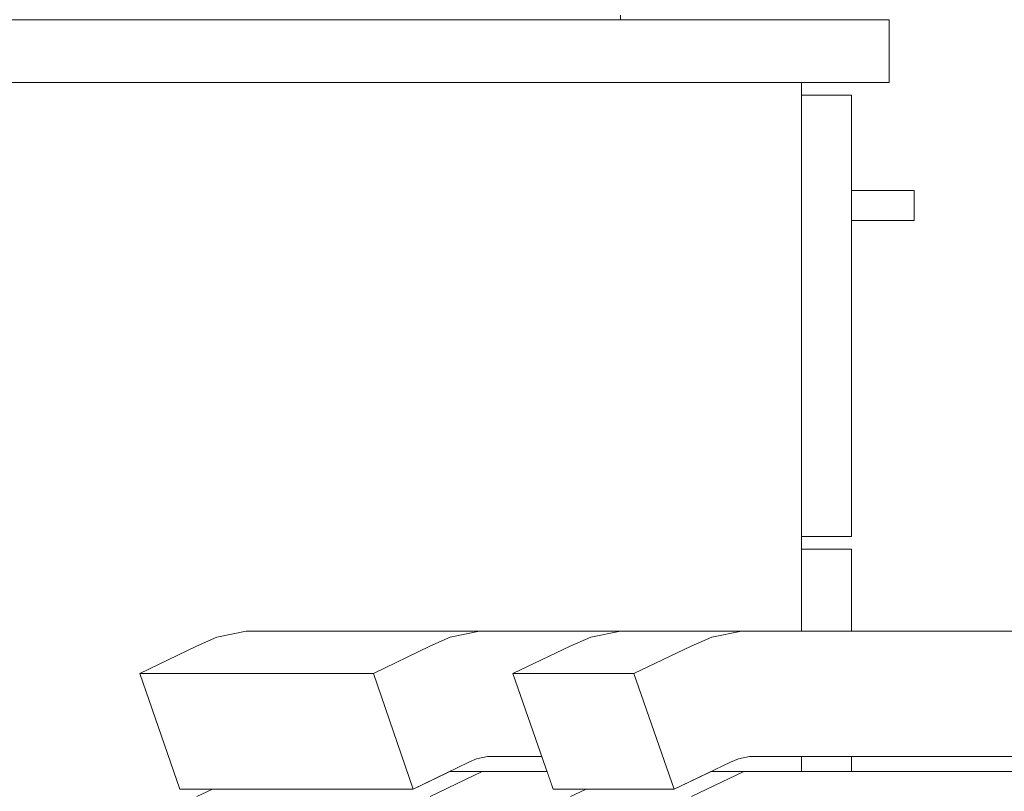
# Model space of a CAD drawing. Header units: millimetres. Extents: x -30280 to 309309, y -17460 to 4378.
# Tile 392 of 656: x 126005 to 126398, y -10994 to -10686. Entities that reach past the tile are written whole.
import ezdxf

# ---------------------------------------------------------------- set-up
doc = ezdxf.new("R2010")
doc.units = ezdxf.units.MM
doc.header["$MEASUREMENT"] = 0
doc.linetypes.add('Wipeout_Contour', pattern=[1000, 0, -1000])
doc.layers.add('P1_PLANTA PRIMERA_3_12_FAÇ_Façana', color=7, linetype='Continuous')
doc.layers.add('P1_PLANTA PRIMERA_3_Nuevo_09_EI_Mobiliari general', color=7, linetype='Continuous')
doc.layers.add('P1_PLANTA PRIMERA_3_12_FAÇ_Façana_Pluma_Nº__47', color=7, linetype='Continuous', lineweight=20)
doc.layers.add('P1_PLANTA PRIMERA_3_Nuevo_09_EI_Mobiliari general_Pluma_Nº__1', color=7, linetype='Continuous', lineweight=5)

msp = doc.modelspace()

# ---------------------------------------------------------------- wipeouts: each hides what was drawn before it
at = {"color": 254, "linetype": 'Wipeout_Contour', "lineweight": 0, "ltscale": 9782597.178973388}
msp.add_wipeout([(126245.22, -10684.06), (126245.21, -10686.05), (126352.39, -10686.05), (126352.39, -10711.05), (126317.39, -10711.05), (126317.39, -10716.05), (126337.39, -10716.05), (126337.39, -10754.11), (126362.39, -10754.11), (126362.39, -10766.11), (126337.39, -10766.11), (126337.39, -10892.3), (126317.39, -10892.3), (126317.39, -10897.3), (126337.39, -10897.3), (126337.39, -10930.05), (126458.25, -10930.05), (126443.26, -10927.43), (126441.5, -10792.36), (126470.19, -10585.44), (126499.56, -10486.48), (126592.72, -10486.48), (126634.25, -10493.75), (126631.67, -10502.58), (126637.79, -10502.58), (126646.26, -10503.46), (126614.84, -10619.5), (126585.26, -10860.62), (126586.62, -10930.05), (126612.85, -10930.05), (126597.65, -10927.43), (126595.87, -10792.36), (126624.97, -10585.44), (126654.75, -10486.48), (126702.96, -10486.48), (126745.08, -10493.75), (126742.46, -10502.58), (126748.67, -10502.58), (126757.26, -10503.46), (126725.39, -10619.5), (126695.39, -10860.62), (126697.41, -10962.05), (126696.75, -10966.44), (126694.69, -10973.02), (126691.68, -10979.08), (126687.81, -10984.44), (126683.2, -10988.94), (126677.98, -10992.44), (126672.32, -10994.84), (126666.39, -10996.05), (126494.55, -10996.05), (126494.55, -11036.05), (126468.05, -11036.05), (126468.05, -11136.05), (126477.51, -11136.05), (126477.51, -11283.05), (126668.29, -11283.05), (126720.98, -11306.11), (126744.39, -11371.58), (126741.81, -11372.27), (126733.53, -11373.95), (126737.77, -11374.05), (126737.77, -11390.14), (126736.58, -11391.37), (126749.47, -11386.05), (126752.57, -11386.05), (126769.97, -11393.67), (126777.17, -11412.05), (126775.94, -11412.05), (126769.29, -11429.02), (126753.23, -11436.05), (127420.21, -11436.05), (127420.21, -8989.05), (126245.21, -8989.05), (126245.21, -10680.79), (126247.13, -10681.01), (126247.22, -10684.06)], dxfattribs=at).dxf.layer = 'P1_PLANTA PRIMERA_3_12_FAÇ_Façana'

# ---------------------------------------------------------------- next in the draw order: linework, layer by layer
at = {"layer": 'P1_PLANTA PRIMERA_3_12_FAÇ_Façana_Pluma_Nº__47', "color": 7, "linetype": 'Continuous', "lineweight": 20}
msp.add_line((126245.21, -10686.05), (126245.21, -10684.15), dxfattribs=at)

# ---------------------------------------------------------------- next in the draw order: wipeouts: each hides what was drawn before it
at = {"color": 254, "linetype": 'Wipeout_Contour', "lineweight": 0, "ltscale": 761407.749164}
msp.add_wipeout([(126337.39, -10986.05), (126462.76, -10986.05), (126467.15, -10985.14), (126471.33, -10983.34), (126475.19, -10980.72), (126337.39, -10980.05)], dxfattribs=at).dxf.layer = 'P1_PLANTA PRIMERA_3_12_FAÇ_Façana'
at = {"color": 254, "linetype": 'Wipeout_Contour', "lineweight": 0, "ltscale": 5062478.79011389}
msp.add_wipeout([(125682.39, -10711.05), (125602.39, -10711.05), (125602.39, -11436.05), (126045.77, -11436.05), (126030.83, -11429.02), (126024.64, -11412.05), (126030.83, -11395.08), (126031.84, -11393.67), (126048.02, -11386.05), (126058.54, -11386.05), (126065.56, -11389.35), (126065.56, -11374.05), (126066.57, -11374.05), (126059.34, -11372.27), (126081.23, -11306.11), (126130.24, -11283.05), (126306.56, -11283.05), (126306.56, -11136.05), (126315.89, -11136.05), (126315.89, -11036.05), (126289.76, -11036.05), (126289.76, -10998.15), (126273.45, -11006.05), (126225.24, -11006.05), (126225.24, -10996.05), (126189.59, -10996.05), (126169.23, -11006.05), (126076.07, -11006.05), (126076.07, -10996.05), (126082.27, -10993.05), (126069.28, -10993.05), (126053.39, -10946.94), (126075.94, -10936.04), (126084.06, -10932.48), (126095.76, -10930.05), (126317.39, -10930.05), (126317.39, -10711.05), (125702.39, -10711.05), (125702.39, -11311.05), (125682.39, -11311.05)], dxfattribs=at).dxf.layer = 'P1_PLANTA PRIMERA_3_Nuevo_09_EI_Mobiliari general'
at = {"color": 254, "linetype": 'Wipeout_Contour', "lineweight": 0, "ltscale": 507270.01275}
msp.add_wipeout([(126362.39, -10766.11), (126362.39, -10754.11), (126358, -10754.11), (126358, -10766.11)], dxfattribs=at).dxf.layer = 'P1_PLANTA PRIMERA_3_Nuevo_09_EI_Mobiliari general'

# ---------------------------------------------------------------- next in the draw order: wipeouts: each hides what was drawn before it
at = {"color": 254, "linetype": 'Wipeout_Contour', "lineweight": 0, "ltscale": 507154.382592}
msp.add_wipeout([(126337.39, -10892.3), (126337.39, -10716.05), (126317.39, -10716.05), (126317.39, -10892.3)], dxfattribs=at).dxf.layer = 'P1_PLANTA PRIMERA_3_Nuevo_09_EI_Mobiliari general'
at = {"color": 254, "linetype": 'Wipeout_Contour', "lineweight": 0, "ltscale": 507240.120944}
msp.add_wipeout([(126358, -10766.11), (126358, -10754.11), (126347.39, -10754.11), (126347.39, -10766.11)], dxfattribs=at).dxf.layer = 'P1_PLANTA PRIMERA_3_Nuevo_09_EI_Mobiliari general'
at = {"color": 254, "linetype": 'Wipeout_Contour', "lineweight": 0, "ltscale": 507191.77661}
msp.add_wipeout([(126337.39, -10897.3), (126317.39, -10897.3), (126317.39, -10930.05), (126337.39, -10930.05)], dxfattribs=at).dxf.layer = 'P1_PLANTA PRIMERA_3_Nuevo_09_EI_Mobiliari general'
at = {"color": 254, "linetype": 'Wipeout_Contour', "lineweight": 0, "ltscale": 506437.073487}
msp.add_wipeout([(126084.06, -10932.48), (126177.22, -10932.48), (126188.92, -10930.05), (126095.76, -10930.05)], dxfattribs=at).dxf.layer = 'P1_PLANTA PRIMERA_3_Nuevo_09_EI_Mobiliari general'
at = {"color": 254, "linetype": 'Wipeout_Contour', "lineweight": 0, "ltscale": 760033.292614}
msp.add_wipeout([(126184.68, -10982.3), (126176.92, -10986.05), (126215.91, -10986.05), (126213.82, -10980.05), (126192.11, -10980.05), (126187.73, -10980.96)], dxfattribs=at).dxf.layer = 'P1_PLANTA PRIMERA_3_Nuevo_09_EI_Mobiliari general'
at = {"color": 254, "linetype": 'Wipeout_Contour', "lineweight": 0, "ltscale": 760653.666843}
msp.add_wipeout([(126289.12, -10982.3), (126281.24, -10986.05), (126317.39, -10986.05), (126317.39, -10980.05), (126296.66, -10980.05), (126292.21, -10980.96)], dxfattribs=at).dxf.layer = 'P1_PLANTA PRIMERA_3_Nuevo_09_EI_Mobiliari general'

# ---------------------------------------------------------------- next in the draw order: wipeouts: each hides what was drawn before it
at = {"color": 254, "linetype": 'Wipeout_Contour', "lineweight": 0, "ltscale": 507199.056386}
msp.add_wipeout([(126347.39, -10766.11), (126347.39, -10754.11), (126337.39, -10754.11), (126337.39, -10766.11)], dxfattribs=at).dxf.layer = 'P1_PLANTA PRIMERA_3_Nuevo_09_EI_Mobiliari general'
at = {"color": 254, "linetype": 'Wipeout_Contour', "lineweight": 0, "ltscale": 506398.612807}
msp.add_wipeout([(126084.06, -10932.48), (126075.94, -10936.04), (126169.1, -10936.04), (126177.22, -10932.48)], dxfattribs=at).dxf.layer = 'P1_PLANTA PRIMERA_3_Nuevo_09_EI_Mobiliari general'
at = {"color": 254, "linetype": 'Wipeout_Contour', "lineweight": 0, "ltscale": 507215.732695}
msp.add_wipeout([(126317.39, -10986.05), (126337.39, -10986.05), (126337.39, -10980.05), (126317.39, -10980.05)], dxfattribs=at).dxf.layer = 'P1_PLANTA PRIMERA_3_Nuevo_09_EI_Mobiliari general'
at = {"color": 254, "linetype": 'Wipeout_Contour', "lineweight": 0, "ltscale": 759724.276421}
msp.add_wipeout([(126076.07, -10996.05), (126169.23, -10996.05), (126189.91, -10986.05), (126176.92, -10986.05), (126162.44, -10993.05), (126082.27, -10993.05)], dxfattribs=at).dxf.layer = 'P1_PLANTA PRIMERA_3_Nuevo_09_EI_Mobiliari general'
at = {"color": 254, "linetype": 'Wipeout_Contour', "lineweight": 0, "ltscale": 760437.521011}
msp.add_wipeout([(126225.24, -10996.05), (126273.45, -10996.05), (126294.42, -10986.05), (126281.24, -10986.05), (126266.57, -10993.05), (126231.53, -10993.05)], dxfattribs=at).dxf.layer = 'P1_PLANTA PRIMERA_3_Nuevo_09_EI_Mobiliari general'

# ---------------------------------------------------------------- next in the draw order: linework, layer by layer
at = {"layer": 'P1_PLANTA PRIMERA_3_Nuevo_09_EI_Mobiliari general_Pluma_Nº__1', "color": 7, "linetype": 'Continuous', "lineweight": 5}
msp.add_line((126095.76, -10930.05), (126084.06, -10932.48), dxfattribs=at)

# ---------------------------------------------------------------- next in the draw order: wipeouts: each hides what was drawn before it
at = {"color": 254, "linetype": 'Wipeout_Contour', "lineweight": 0, "ltscale": 4067527.453107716}
msp.add_wipeout([(126273.45, -11006.05), (126294.1, -10996.05), (126666.39, -10996.05), (126672.32, -10994.84), (126677.98, -10992.44), (126683.2, -10988.94), (126687.81, -10984.44), (126691.68, -10979.08), (126694.69, -10973.02), (126696.75, -10966.44), (126697.41, -10962.05), (126695.39, -10860.62), (126725.39, -10619.5), (126757.26, -10503.46), (126748.67, -10502.58), (126716.86, -10618.39), (126687.06, -10857.71), (126687.8, -10904.92), (126688.45, -10937.63), (126689.17, -10938.65), (126688.78, -10945.99), (126688.9, -10960.55), (126688.41, -10963.84), (126686.86, -10968.78), (126684.6, -10973.32), (126681.7, -10977.34), (126678.24, -10980.72), (126674.33, -10983.34), (126670.09, -10985.14), (126665.64, -10986.05), (126294.42, -10986.05), (126273.45, -10996.05)], dxfattribs=at).dxf.layer = 'P1_PLANTA PRIMERA_3_Nuevo_09_EI_Mobiliari general'
at = {"color": 254, "linetype": 'Wipeout_Contour', "lineweight": 0, "ltscale": 506339.997359}
msp.add_wipeout([(126075.94, -10936.04), (126053.39, -10946.94), (126146.55, -10946.94), (126169.1, -10936.04)], dxfattribs=at).dxf.layer = 'P1_PLANTA PRIMERA_3_Nuevo_09_EI_Mobiliari general'

# ---------------------------------------------------------------- next in the draw order: linework, layer by layer
at = {"layer": 'P1_PLANTA PRIMERA_3_Nuevo_09_EI_Mobiliari general_Pluma_Nº__1', "color": 7, "linetype": 'Continuous', "lineweight": 5}
for p, q in [((126352.39, -10686.05), (125602.39, -10686.05)), ((126352.39, -10686.05), (126352.39, -10711.05)), ((126352.39, -10711.05), (125702.39, -10711.05)), ((126317.39, -10716.05), (126317.39, -10711.05)), ((126337.39, -10716.05), (126317.39, -10716.05)), ((126317.39, -10892.3), (126317.39, -10716.05)), ((126337.39, -10892.3), (126337.39, -10716.05)), ((126347.39, -10754.11), (126337.39, -10754.11)), ((126358, -10754.11), (126347.39, -10754.11)), ((126362.39, -10754.11), (126358, -10754.11)), ((126362.39, -10766.11), (126362.39, -10754.11)), ((126347.39, -10766.11), (126337.39, -10766.11)), ((126358, -10766.11), (126347.39, -10766.11)), ((126362.39, -10766.11), (126358, -10766.11)), ((126317.39, -10897.3), (126317.39, -10892.3)), ((126337.39, -10892.3), (126317.39, -10892.3)), ((126337.39, -10897.3), (126317.39, -10897.3)), ((126084.06, -10932.48), (126075.94, -10936.04))]:
    msp.add_line(p, q, dxfattribs=at)

# ---------------------------------------------------------------- next in the draw order: wipeouts: each hides what was drawn before it
at = {"color": 254, "linetype": 'Wipeout_Contour', "lineweight": 0, "ltscale": 506942.754866}
msp.add_wipeout([(126233.35, -10932.48), (126281.56, -10932.48), (126293.42, -10930.05), (126245.21, -10930.05)], dxfattribs=at).dxf.layer = 'P1_PLANTA PRIMERA_3_Nuevo_09_EI_Mobiliari general'
at = {"color": 254, "linetype": 'Wipeout_Contour', "lineweight": 0, "ltscale": 506336.613494}
msp.add_wipeout([(126146.55, -10946.94), (126053.39, -10946.94), (126069.28, -10993.05), (126162.44, -10993.05)], dxfattribs=at).dxf.layer = 'P1_PLANTA PRIMERA_3_Nuevo_09_EI_Mobiliari general'

# ---------------------------------------------------------------- next in the draw order: linework, layer by layer
at = {"layer": 'P1_PLANTA PRIMERA_3_Nuevo_09_EI_Mobiliari general_Pluma_Nº__1', "color": 7, "linetype": 'Continuous', "lineweight": 5}
for p, q in [((126075.94, -10936.04), (126053.39, -10946.94)), ((126053.39, -10946.94), (126069.28, -10993.05)), ((126082.27, -10993.05), (126076.07, -10996.05))]:
    msp.add_line(p, q, dxfattribs=at)

# ---------------------------------------------------------------- next in the draw order: wipeouts: each hides what was drawn before it
at = {"color": 254, "linetype": 'Wipeout_Contour', "lineweight": 0, "ltscale": 506903.731531}
msp.add_wipeout([(126225.11, -10936.04), (126273.31, -10936.04), (126281.56, -10932.48), (126233.35, -10932.48)], dxfattribs=at).dxf.layer = 'P1_PLANTA PRIMERA_3_Nuevo_09_EI_Mobiliari general'

# ---------------------------------------------------------------- next in the draw order: wipeouts: each hides what was drawn before it
at = {"color": 254, "linetype": 'Wipeout_Contour', "lineweight": 0, "ltscale": 506844.244534}
msp.add_wipeout([(126202.24, -10946.94), (126250.45, -10946.94), (126273.31, -10936.04), (126225.11, -10936.04)], dxfattribs=at).dxf.layer = 'P1_PLANTA PRIMERA_3_Nuevo_09_EI_Mobiliari general'

# ---------------------------------------------------------------- next in the draw order: wipeouts: each hides what was drawn before it
at = {"color": 254, "linetype": 'Wipeout_Contour', "lineweight": 0, "ltscale": 506840.662274}
msp.add_wipeout([(126250.45, -10946.94), (126202.24, -10946.94), (126218.36, -10993.05), (126266.57, -10993.05)], dxfattribs=at).dxf.layer = 'P1_PLANTA PRIMERA_3_Nuevo_09_EI_Mobiliari general'

# ---------------------------------------------------------------- next in the draw order: wipeouts: each hides what was drawn before it
at = {"color": 254, "linetype": 'Wipeout_Contour', "lineweight": 0, "ltscale": 2666233.484353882}
msp.add_wipeout([(126299.44, -10930.05), (126293.42, -10930.05), (126281.56, -10932.48), (126273.31, -10936.04), (126250.45, -10946.94), (126266.57, -10993.05), (126289.12, -10982.3), (126292.21, -10980.96), (126296.66, -10980.05), (126298.92, -10980.05), (126663.19, -10980.05), (126666.22, -10979), (126671.88, -10975.72), (126676.96, -10971.34), (126681.31, -10966.01), (126684.8, -10959.88), (126687.31, -10953.14), (126688.78, -10945.99), (126689.17, -10938.65), (126688.57, -10937.65), (126644.53, -10930.05)], dxfattribs=at).dxf.layer = 'P1_PLANTA PRIMERA_3_Nuevo_09_EI_Mobiliari general'
at = {"color": 254, "linetype": 'Wipeout_Contour', "lineweight": 0, "ltscale": 1013432.594258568}
msp.add_wipeout([(126169.23, -11006.05), (126189.59, -10996.05), (126225.24, -10996.05), (126231.53, -10993.05), (126218.36, -10993.05), (126215.91, -10986.05), (126189.91, -10986.05), (126169.23, -10996.05)], dxfattribs=at).dxf.layer = 'P1_PLANTA PRIMERA_3_Nuevo_09_EI_Mobiliari general'

# ---------------------------------------------------------------- next in the draw order: linework, layer by layer
at = {"layer": 'P1_PLANTA PRIMERA_3_Nuevo_09_EI_Mobiliari general_Pluma_Nº__1', "color": 7, "linetype": 'Continuous', "lineweight": 5}
for p, q in [((126317.39, -10930.05), (126317.39, -10897.3)), ((126337.39, -10930.05), (126337.39, -10897.3)), ((126293.42, -10930.05), (126281.56, -10932.48)), ((126299.44, -10930.05), (126293.42, -10930.05)), ((126644.53, -10930.05), (126299.44, -10930.05)), ((126273.31, -10936.04), (126250.45, -10946.94)), ((126281.56, -10932.48), (126273.31, -10936.04)), ((126250.45, -10946.94), (126266.57, -10993.05)), ((126266.57, -10993.05), (126289.12, -10982.29)), ((126289.12, -10982.29), (126292.21, -10980.96)), ((126292.21, -10980.96), (126296.66, -10980.05)), ((126296.66, -10980.05), (126298.92, -10980.05)), ((126298.92, -10980.05), (126663.19, -10980.05)), ((126317.39, -10986.05), (126317.39, -10980.05)), ((126337.39, -10986.05), (126337.39, -10980.05)), ((126294.42, -10986.05), (126273.45, -10996.05)), ((126281.24, -10986.05), (126294.42, -10986.05)), ((126663.38, -10986.05), (126294.42, -10986.05))]:
    msp.add_line(p, q, dxfattribs=at)

# ---------------------------------------------------------------- next in the draw order: wipeouts: each hides what was drawn before it
at = {"color": 254, "linetype": 'Wipeout_Contour', "lineweight": 0, "ltscale": 1646697.864281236}
msp.add_wipeout([(126169.1, -10936.04), (126146.55, -10946.94), (126162.44, -10993.05), (126184.68, -10982.3), (126187.73, -10980.96), (126192.11, -10980.05), (126213.82, -10980.05), (126202.24, -10946.94), (126225.11, -10936.04), (126233.35, -10932.48), (126245.21, -10930.05), (126188.92, -10930.05), (126177.22, -10932.48)], dxfattribs=at).dxf.layer = 'P1_PLANTA PRIMERA_3_Nuevo_09_EI_Mobiliari general'

# ---------------------------------------------------------------- next in the draw order: linework, layer by layer
at = {"layer": 'P1_PLANTA PRIMERA_3_Nuevo_09_EI_Mobiliari general_Pluma_Nº__1', "color": 7, "linetype": 'Continuous', "lineweight": 5}
for p, q in [((126095.76, -10930.05), (126188.92, -10930.05)), ((126188.92, -10930.05), (126177.22, -10932.48)), ((126194.86, -10930.05), (126188.92, -10930.05)), ((126245.21, -10930.05), (126194.86, -10930.05)), ((126245.21, -10930.05), (126233.35, -10932.48)), ((126245.21, -10930.05), (126293.42, -10930.05)), ((126169.1, -10936.04), (126146.55, -10946.94)), ((126177.22, -10932.48), (126169.1, -10936.04)), ((126225.11, -10936.04), (126202.24, -10946.94)), ((126233.35, -10932.48), (126225.11, -10936.04)), ((126053.39, -10946.94), (126146.55, -10946.94)), ((126146.55, -10946.94), (126162.44, -10993.05)), ((126202.24, -10946.94), (126218.36, -10993.05)), ((126202.24, -10946.94), (126250.45, -10946.94)), ((126162.44, -10993.05), (126184.68, -10982.29)), ((126184.68, -10982.29), (126187.73, -10980.96)), ((126187.73, -10980.96), (126192.11, -10980.05)), ((126192.11, -10980.05), (126194.34, -10980.05)), ((126194.34, -10980.05), (126213.82, -10980.05)), ((126189.91, -10986.05), (126169.23, -10996.05)), ((126176.92, -10986.05), (126189.91, -10986.05)), ((126215.91, -10986.05), (126189.91, -10986.05)), ((126069.28, -10993.05), (126162.44, -10993.05)), ((126218.36, -10993.05), (126266.57, -10993.05)), ((126231.53, -10993.05), (126225.24, -10996.05))]:
    msp.add_line(p, q, dxfattribs=at)

doc.saveas('drawing.dxf')
